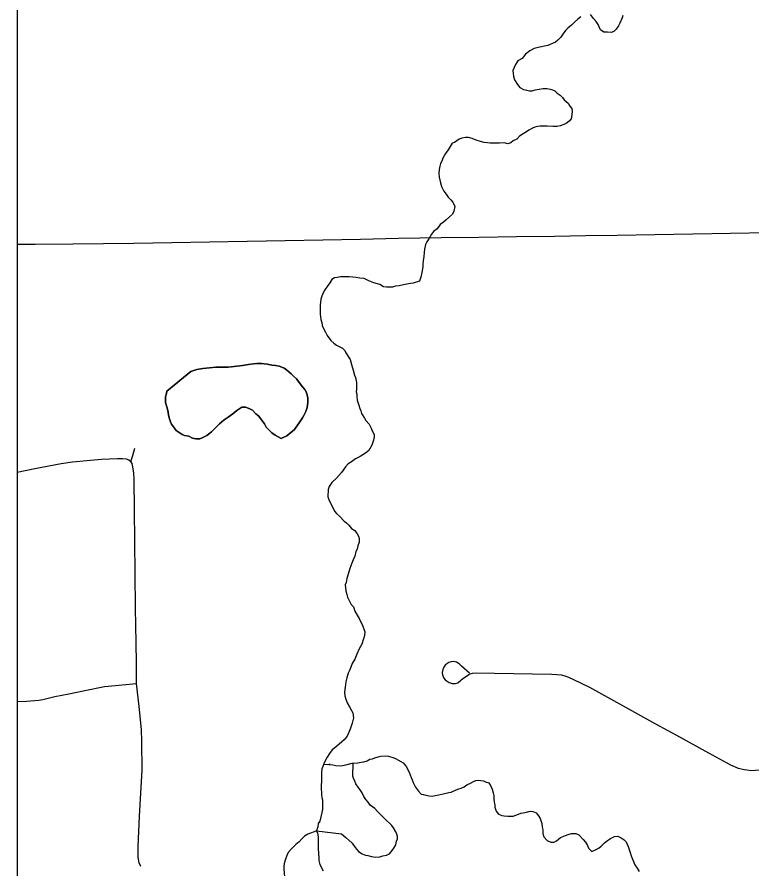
# Model space of a CAD drawing. Extents: x 103424 to 290657, y 38711 to 110967.
# Drawn here: x 214246.3526 to 214246.6547, y 40210.3232 to 40210.6735 of the extents above; entities that cross this region are included whole.
import ezdxf

# ---------------------------------------------------------------- set-up
doc = ezdxf.new("R2010")
doc.units = 0
for name, color, linetype in [('GM_X_Corporation', 7, 'Continuous'), ('GM_X_Major_River', 7, 'Continuous'), ('GM_X_Minor_Lake', 7, 'Continuous'), ('GM_X_Minor_River', 7, 'Continuous'), ('GM_X_Township_Road', 7, 'Continuous')]:
    doc.layers.add(name, color=color, linetype=linetype)

msp = doc.modelspace()

# ---------------------------------------------------------------- linework, layer by layer
at = {"layer": 'GM_X_Corporation'}
msp.add_lwpolyline([(214246.35258, 40213.74302), (214246.35258, 40208.30125), (214253.15258, 40208.30125), (214253.15258, 40215.10125), (214247.88425, 40215.10125), (214247.88593, 40214.68485), (214247.88621, 40214.66416), (214247.8863, 40214.63438), (214247.88525, 40214.01696), (214247.88494, 40213.98106), (214247.88095, 40213.75762), (214247.63273, 40213.75746), (214247.49304, 40213.75527), (214246.50862, 40213.74676)], close=True, dxfattribs=at)
msp.add_lwpolyline([(214246.35258, 40211.331), (214246.35258, 40208.71735), (214246.84831, 40208.72975), (214247.62572, 40208.74919), (214247.90638, 40208.75597), (214247.90393, 40209.01563), (214247.89938, 40209.49789), (214247.89379, 40210.06917), (214247.88879, 40210.60782), (214247.88541, 40210.97189)], dxfattribs=at)
at = {"layer": 'GM_X_Major_River'}
for points in [[(214246.58439, 40210.67356), (214246.58308, 40210.67259), (214246.58177, 40210.67143), (214246.58047, 40210.67007), (214246.57897, 40210.66891), (214246.57803, 40210.66794), (214246.57692, 40210.6664), (214246.57618, 40210.66525), (214246.57487, 40210.6639), (214246.57394, 40210.66312), (214246.57073, 40210.66174), (214246.56676, 40210.66091), (214246.56524, 40210.66051), (214246.56336, 40210.65953), (214246.56167, 40210.65817), (214246.56018, 40210.65643), (214246.55849, 40210.65545), (214246.55757, 40210.65392), (214246.55702, 40210.65277), (214246.55647, 40210.65143), (214246.55649, 40210.65029), (214246.5567, 40210.64915), (214246.5571, 40210.64764), (214246.55827, 40210.64575), (214246.55924, 40210.64444), (214246.56078, 40210.6437), (214246.56211, 40210.64334), (214246.56325, 40210.64317), (214246.56439, 40210.64319), (214246.56553, 40210.64359), (214246.56723, 40210.64381), (214246.56894, 40210.64403), (214246.57046, 40210.64405), (214246.57179, 40210.64388), (214246.57274, 40210.64352), (214246.5737, 40210.64316), (214246.57467, 40210.64222), (214246.57582, 40210.64129), (214246.57679, 40210.64035), (214246.57756, 40210.63942), (214246.5791, 40210.63811), (214246.57988, 40210.63679), (214246.58066, 40210.63585), (214246.58086, 40210.63491), (214246.5807, 40210.63319), (214246.58035, 40210.63167), (214246.57961, 40210.6307), (214246.57829, 40210.62973), (214246.57735, 40210.62934), (214246.57584, 40210.62874), (214246.5747, 40210.62853), (214246.573, 40210.6285), (214246.57053, 40210.62865), (214246.56901, 40210.62863), (214246.56768, 40210.62861), (214246.56654, 40210.6284), (214246.5654, 40210.62819), (214246.56446, 40210.62779), (214246.56296, 40210.62701), (214246.56202, 40210.62623), (214246.5607, 40210.62545), (214246.5592, 40210.62447), (214246.55808, 40210.62332), (214246.55657, 40210.62253), (214246.55564, 40210.62175), (214246.55431, 40210.62135), (214246.55279, 40210.62171), (214246.55089, 40210.62168), (214246.54918, 40210.62165), (214246.54804, 40210.62163), (214246.54709, 40210.62161), (214246.54595, 40210.62178), (214246.54462, 40210.62195), (214246.54309, 40210.62231), (214246.54138, 40210.62285), (214246.53965, 40210.62358), (214246.53813, 40210.62394), (214246.53699, 40210.62392), (214246.53547, 40210.6237), (214246.53434, 40210.6233), (214246.53246, 40210.62194), (214246.53152, 40210.62155), (214246.52986, 40210.61886), (214246.52874, 40210.61732)], [(214246.60167, 40210.67404), (214246.60131, 40210.67308), (214246.60039, 40210.67097), (214246.59984, 40210.66982), (214246.59891, 40210.66848), (214246.59798, 40210.66751), (214246.59685, 40210.66711), (214246.59533, 40210.66728), (214246.59381, 40210.66725), (214246.59246, 40210.66818), (214246.59187, 40210.6695), (214246.59147, 40210.67045), (214246.59069, 40210.67157), (214246.58953, 40210.67289), (214246.58837, 40210.67458)], [(214246.52874, 40210.61732), (214246.52764, 40210.6154), (214246.52728, 40210.61425), (214246.52672, 40210.61329), (214246.52636, 40210.61215), (214246.52619, 40210.61081), (214246.52603, 40210.60929), (214246.52606, 40210.60758), (214246.52647, 40210.60587), (214246.52707, 40210.60379), (214246.52805, 40210.60191), (214246.52902, 40210.60059), (214246.5298, 40210.59946), (214246.53096, 40210.59834), (214246.53174, 40210.5974), (214246.53253, 40210.59552), (214246.53218, 40210.59361), (214246.53163, 40210.59246), (214246.53032, 40210.5913), (214246.52901, 40210.59013), (214246.52789, 40210.58917), (214246.52657, 40210.58819), (214246.52527, 40210.58646), (214246.52377, 40210.5853), (214246.52303, 40210.58414), (214246.52193, 40210.58222), (214246.521, 40210.58107), (214246.52045, 40210.57992), (214246.5201, 40210.57801), (214246.51993, 40210.57668), (214246.51977, 40210.57496), (214246.51961, 40210.57325), (214246.51944, 40210.57191), (214246.51946, 40210.57096), (214246.51928, 40210.57001), (214246.51893, 40210.56848), (214246.51858, 40210.56658), (214246.51804, 40210.56486), (214246.51539, 40210.56405), (214246.5135, 40210.56383), (214246.51142, 40210.56342), (214246.50971, 40210.56301), (214246.5082, 40210.56279), (214246.50688, 40210.56239), (214246.50555, 40210.56237), (214246.50441, 40210.56235), (214246.50326, 40210.56252), (214246.50173, 40210.56345), (214246.49925, 40210.56417), (214246.49715, 40210.56508), (214246.49523, 40210.566), (214246.49352, 40210.56617), (214246.492, 40210.56633), (214246.49066, 40210.5665), (214246.48914, 40210.56666), (214246.48724, 40210.56663), (214246.48553, 40210.5666), (214246.48421, 40210.56639), (214246.48307, 40210.56618), (214246.48194, 40210.56559), (214246.4812, 40210.56425), (214246.48009, 40210.56271), (214246.47917, 40210.56137), (214246.47843, 40210.56002), (214246.47788, 40210.55868), (214246.47752, 40210.55754), (214246.47735, 40210.5562), (214246.47718, 40210.55506), (214246.47721, 40210.55354), (214246.47725, 40210.55126), (214246.47747, 40210.54917), (214246.47787, 40210.54785), (214246.47808, 40210.54671), (214246.47868, 40210.5452), (214246.47946, 40210.54388), (214246.48005, 40210.54256), (214246.4816, 40210.54049), (214246.48276, 40210.53937), (214246.48391, 40210.53863), (214246.48526, 40210.53789), (214246.4864, 40210.53734), (214246.48737, 40210.5364), (214246.48777, 40210.53546), (214246.48952, 40210.53264), (214246.49013, 40210.53056), (214246.49074, 40210.52828), (214246.49134, 40210.5262), (214246.49174, 40210.52526), (214246.49215, 40210.52317), (214246.49217, 40210.52203), (214246.4922, 40210.52032), (214246.49202, 40210.51937), (214246.49223, 40210.51842), (214246.49225, 40210.51728), (214246.49246, 40210.51595), (214246.49307, 40210.51387), (214246.49347, 40210.51255), (214246.49386, 40210.5116), (214246.49426, 40210.51047), (214246.49543, 40210.50859), (214246.49602, 40210.50765)], [(214246.49602, 40210.50765), (214246.49737, 40210.50615), (214246.49816, 40210.50445), (214246.49875, 40210.50313), (214246.49935, 40210.50181), (214246.49936, 40210.50086), (214246.49919, 40210.49952), (214246.49847, 40210.49742), (214246.49718, 40210.49531), (214246.49587, 40210.49414), (214246.49361, 40210.49278), (214246.49173, 40210.4918), (214246.49004, 40210.49063), (214246.48872, 40210.48984), (214246.4876, 40210.4885), (214246.48593, 40210.48619), (214246.48388, 40210.48387), (214246.48201, 40210.48213), (214246.4809, 40210.4804), (214246.48054, 40210.47925), (214246.4804, 40210.47621), (214246.4808, 40210.47507), (214246.4814, 40210.47356), (214246.48238, 40210.47187), (214246.48316, 40210.47036), (214246.48394, 40210.46942), (214246.4851, 40210.4683), (214246.48703, 40210.46624), (214246.48799, 40210.4655), (214246.48895, 40210.46456), (214246.49012, 40210.46325), (214246.49146, 40210.46232), (214246.49243, 40210.46101), (214246.49302, 40210.46007), (214246.49322, 40210.45912), (214246.49325, 40210.4576), (214246.49271, 40210.45607), (214246.49235, 40210.45473), (214246.4918, 40210.45377), (214246.49145, 40210.45186), (214246.49071, 40210.45033), (214246.49017, 40210.44899), (214246.48981, 40210.44784), (214246.48945, 40210.4467), (214246.48872, 40210.4444), (214246.48818, 40210.44268), (214246.48783, 40210.44097), (214246.48747, 40210.44001), (214246.4877, 40210.43754), (214246.4881, 40210.43603), (214246.4885, 40210.43489), (214246.4891, 40210.43357), (214246.48988, 40210.43187), (214246.49085, 40210.43094), (214246.49145, 40210.42924), (214246.49243, 40210.42754), (214246.49321, 40210.42623), (214246.4938, 40210.4249), (214246.49458, 40210.4234), (214246.49558, 40210.42075), (214246.49541, 40210.41923), (214246.49506, 40210.41789), (214246.49433, 40210.4156), (214246.49323, 40210.41368), (214246.49231, 40210.41157), (214246.4914, 40210.40946), (214246.49029, 40210.40773), (214246.48974, 40210.4062), (214246.4892, 40210.40486), (214246.48865, 40210.40371), (214246.48811, 40210.4018), (214246.48776, 40210.40009), (214246.48741, 40210.39799), (214246.48726, 40210.3959), (214246.48728, 40210.39438), (214246.48769, 40210.39305), (214246.48828, 40210.39154), (214246.48926, 40210.38985), (214246.49004, 40210.38834), (214246.49063, 40210.3874), (214246.49086, 40210.38531), (214246.49032, 40210.38321), (214246.4896, 40210.38073), (214246.48832, 40210.37785), (214246.48702, 40210.37631), (214246.48608, 40210.37553), (214246.48496, 40210.37456), (214246.48327, 40210.37302), (214246.48215, 40210.37224), (214246.48103, 40210.3707), (214246.48011, 40210.36916), (214246.47919, 40210.36762), (214246.47864, 40210.36647), (214246.47828, 40210.36533), (214246.47791, 40210.36437), (214246.47775, 40210.36285), (214246.47777, 40210.36152), (214246.4778, 40210.35981), (214246.47766, 40210.35695), (214246.47771, 40210.35372), (214246.47792, 40210.35258)], [(214246.47792, 40210.35258), (214246.47813, 40210.35164), (214246.47816, 40210.34974), (214246.47819, 40210.34765), (214246.47767, 40210.34516), (214246.47713, 40210.34287), (214246.47639, 40210.34191), (214246.47622, 40210.34058), (214246.47569, 40210.33885)], [(214246.47569, 40210.33885), (214246.47474, 40210.33846), (214246.47323, 40210.33787), (214246.4721, 40210.33747), (214246.47078, 40210.33669), (214246.46966, 40210.33553), (214246.46854, 40210.33437), (214246.46723, 40210.33321), (214246.46536, 40210.33146), (214246.46406, 40210.32992), (214246.46351, 40210.32877), (214246.46296, 40210.32724), (214246.46242, 40210.32552), (214246.46225, 40210.32419), (214246.46227, 40210.32324), (214246.46252, 40210.31982)], [(214246.47862, 40210.32236), (214246.47803, 40210.32331), (214246.47724, 40210.325), (214246.47683, 40210.32671), (214246.47682, 40210.32766), (214246.47656, 40210.33165), (214246.47654, 40210.33298), (214246.47651, 40210.3345), (214246.4765, 40210.33545), (214246.47648, 40210.3364), (214246.47627, 40210.33792), (214246.47569, 40210.33885)]]:
    msp.add_lwpolyline(points, dxfattribs=at)
at = {"layer": 'GM_X_Minor_Lake'}
for points in [[(214246.42408, 40210.52776), (214246.42654, 40210.52856), (214246.429, 40210.52898), (214246.43166, 40210.52921), (214246.43431, 40210.52945), (214246.43678, 40210.52949), (214246.43944, 40210.52953), (214246.4419, 40210.52976), (214246.44531, 40210.5302), (214246.44778, 40210.53062), (214246.44986, 40210.53084), (214246.45119, 40210.53106), (214246.45214, 40210.53107), (214246.45308, 40210.53109), (214246.45423, 40210.53092), (214246.45556, 40210.53075), (214246.45727, 40210.5304), (214246.4588, 40210.53023), (214246.46032, 40210.52987), (214246.46147, 40210.52951), (214246.46242, 40210.52915), (214246.46338, 40210.5284), (214246.46531, 40210.52673), (214246.46628, 40210.52579), (214246.46744, 40210.52467), (214246.4686, 40210.52317), (214246.46996, 40210.52148), (214246.47093, 40210.52035), (214246.47151, 40210.51941), (214246.47191, 40210.51809), (214246.47213, 40210.51676), (214246.47216, 40210.51505), (214246.47181, 40210.51295), (214246.47127, 40210.51123), (214246.47054, 40210.5097), (214246.46998, 40210.50874), (214246.46887, 40210.50701), (214246.46664, 40210.50393), (214246.46346, 40210.50122), (214246.4612, 40210.50023), (214246.45871, 40210.50152), (214246.45736, 40210.50245), (214246.4562, 40210.50357), (214246.45504, 40210.50488), (214246.45426, 40210.5062), (214246.45348, 40210.50733), (214246.4527, 40210.50846), (214246.45193, 40210.50939), (214246.45078, 40210.51032), (214246.44942, 40210.51182), (214246.44827, 40210.51237), (214246.44655, 40210.51311), (214246.44503, 40210.51308), (214246.44296, 40210.51172), (214246.44128, 40210.51036), (214246.4394, 40210.509), (214246.43771, 40210.50783), (214246.43584, 40210.50628), (214246.43416, 40210.50454), (214246.43248, 40210.50299), (214246.4306, 40210.50144), (214246.42872, 40210.50046), (214246.42778, 40210.50006), (214246.42607, 40210.50003), (214246.42473, 40210.50039), (214246.4232, 40210.50113), (214246.42149, 40210.50148), (214246.42053, 40210.50184), (214246.41803, 40210.50351), (214246.41726, 40210.50445), (214246.41609, 40210.50614), (214246.41569, 40210.50709), (214246.4153, 40210.50822), (214246.41489, 40210.50973), (214246.41468, 40210.51106), (214246.41427, 40210.51277), (214246.41387, 40210.51409), (214246.41366, 40210.51504), (214246.41365, 40210.51599), (214246.41362, 40210.51732), (214246.41398, 40210.51866), (214246.41415, 40210.51961), (214246.42408, 40210.52776)], [(214246.45736, 40210.50245), (214246.45871, 40210.50152), (214246.4612, 40210.50023), (214246.46346, 40210.50122), (214246.46664, 40210.50393), (214246.46887, 40210.50701), (214246.46998, 40210.50874), (214246.47054, 40210.5097), (214246.47127, 40210.51123), (214246.47181, 40210.51295), (214246.47216, 40210.51505), (214246.47213, 40210.51676), (214246.47191, 40210.51809), (214246.47151, 40210.51941), (214246.47093, 40210.52035), (214246.46996, 40210.52148), (214246.4686, 40210.52317), (214246.46744, 40210.52467), (214246.46628, 40210.52579), (214246.46531, 40210.52673), (214246.46338, 40210.5284), (214246.46242, 40210.52915), (214246.46147, 40210.52951), (214246.46032, 40210.52987), (214246.4588, 40210.53023), (214246.45727, 40210.5304), (214246.45556, 40210.53075), (214246.45423, 40210.53092), (214246.45308, 40210.53109), (214246.45214, 40210.53107), (214246.45119, 40210.53106), (214246.44986, 40210.53084), (214246.44778, 40210.53062), (214246.44531, 40210.5302), (214246.4419, 40210.52976), (214246.43944, 40210.52953), (214246.43678, 40210.52949), (214246.43431, 40210.52945), (214246.43166, 40210.52921), (214246.429, 40210.52898), (214246.42654, 40210.52856), (214246.42408, 40210.52776)], [(214246.42408, 40210.52776), (214246.41415, 40210.51961), (214246.41398, 40210.51866), (214246.41362, 40210.51732), (214246.41365, 40210.51599), (214246.41366, 40210.51504), (214246.41387, 40210.51409), (214246.41427, 40210.51277), (214246.41468, 40210.51106), (214246.41489, 40210.50973), (214246.4153, 40210.50822), (214246.41569, 40210.50709), (214246.41609, 40210.50614), (214246.41726, 40210.50445), (214246.41803, 40210.50351), (214246.42053, 40210.50184), (214246.42149, 40210.50148), (214246.4232, 40210.50113), (214246.42473, 40210.50039), (214246.42607, 40210.50003), (214246.42778, 40210.50006), (214246.42872, 40210.50046), (214246.4306, 40210.50144), (214246.43248, 40210.50299), (214246.43416, 40210.50454), (214246.43584, 40210.50628), (214246.43771, 40210.50783), (214246.4394, 40210.509), (214246.44128, 40210.51036), (214246.44296, 40210.51172), (214246.44503, 40210.51308), (214246.44655, 40210.51311), (214246.44827, 40210.51237), (214246.44942, 40210.51182), (214246.45078, 40210.51032), (214246.45193, 40210.50939), (214246.4527, 40210.50846), (214246.45348, 40210.50733), (214246.45426, 40210.5062), (214246.45504, 40210.50488), (214246.4562, 40210.50357), (214246.45736, 40210.50245)]]:
    msp.add_lwpolyline(points, dxfattribs=at)
at = {"layer": 'GM_X_Minor_River'}
for points in [[(214246.47858, 40210.36631), (214246.4813, 40210.36614), (214246.48073, 40210.36613), (214246.48244, 40210.36597), (214246.48359, 40210.3658), (214246.48568, 40210.36564), (214246.48776, 40210.36605), (214246.49041, 40210.36667), (214246.49268, 40210.3669), (214246.49401, 40210.36711), (214246.49514, 40210.36732), (214246.49647, 40210.36772), (214246.4976, 40210.36831), (214246.49873, 40210.36852), (214246.49968, 40210.36891), (214246.501, 40210.36931), (214246.50213, 40210.36952), (214246.50422, 40210.36975), (214246.50536, 40210.36958), (214246.50708, 40210.36903), (214246.50823, 40210.36867), (214246.50919, 40210.36812), (214246.51034, 40210.36738), (214246.5113, 40210.36682), (214246.51265, 40210.36513), (214246.51324, 40210.364), (214246.51383, 40210.36306), (214246.51423, 40210.36193), (214246.51463, 40210.36079), (214246.51502, 40210.35985), (214246.51542, 40210.35871), (214246.5164, 40210.35683), (214246.51757, 40210.35514), (214246.51873, 40210.35401), (214246.51968, 40210.35384), (214246.52063, 40210.35348), (214246.52197, 40210.35331), (214246.5233, 40210.35314), (214246.52444, 40210.35335), (214246.52595, 40210.35375), (214246.52727, 40210.35397), (214246.52898, 40210.35437), (214246.53011, 40210.35458), (214246.53106, 40210.35479), (214246.53313, 40210.35577), (214246.53426, 40210.35617), (214246.53521, 40210.35638), (214246.53634, 40210.35697), (214246.53747, 40210.35775), (214246.53897, 40210.35853), (214246.54029, 40210.35912), (214246.54123, 40210.35952), (214246.54218, 40210.35973), (214246.54428, 40210.35938), (214246.54523, 40210.35901), (214246.54657, 40210.35866), (214246.54716, 40210.35752), (214246.54794, 40210.35602), (214246.54835, 40210.3545), (214246.54856, 40210.35337), (214246.54858, 40210.35184), (214246.54879, 40210.35071), (214246.549, 40210.34957), (214246.54901, 40210.34862), (214246.54961, 40210.34692), (214246.55058, 40210.34579), (214246.55192, 40210.34524), (214246.55287, 40210.34507), (214246.55439, 40210.34491), (214246.55553, 40210.34492), (214246.55648, 40210.34494), (214246.55762, 40210.34534), (214246.55875, 40210.34574), (214246.55969, 40210.34613), (214246.56064, 40210.34634), (214246.56196, 40210.34655), (214246.56348, 40210.34696), (214246.56462, 40210.34678), (214246.56596, 40210.34624), (214246.56692, 40210.34511), (214246.5677, 40210.34398), (214246.56831, 40210.3419), (214246.56852, 40210.34038), (214246.56873, 40210.33925), (214246.56876, 40210.33773), (214246.56916, 40210.3364), (214246.57051, 40210.3349), (214246.57205, 40210.33417), (214246.57338, 40210.33419), (214246.57432, 40210.33478), (214246.576, 40210.33613), (214246.57808, 40210.33693), (214246.57921, 40210.33733), (214246.58053, 40210.33773), (214246.58224, 40210.33776), (214246.58358, 40210.33721), (214246.58532, 40210.33534), (214246.58629, 40210.33421), (214246.58707, 40210.33289), (214246.58747, 40210.33176), (214246.58882, 40210.33045)], [(214246.47568, 40210.33886), (214246.48596, 40210.3377), (214246.48769, 40210.3362), (214246.48904, 40210.33509), (214246.49039, 40210.33378), (214246.49156, 40210.33208), (214246.49292, 40210.3304), (214246.49445, 40210.32947), (214246.49579, 40210.32892), (214246.49674, 40210.32875), (214246.49827, 40210.32839), (214246.49998, 40210.32804), (214246.50169, 40210.32826), (214246.50301, 40210.32866), (214246.50453, 40210.32888), (214246.50565, 40210.32946), (214246.50677, 40210.33081), (214246.50752, 40210.33178), (214246.50825, 40210.33312), (214246.50861, 40210.33465), (214246.50897, 40210.3356), (214246.50895, 40210.33655), (214246.50875, 40210.3375), (214246.50835, 40210.33844), (214246.50738, 40210.34014), (214246.5066, 40210.34108), (214246.50351, 40210.34407), (214246.50177, 40210.34594), (214246.50081, 40210.34688), (214246.49965, 40210.348), (214246.49869, 40210.34874), (214246.49772, 40210.34949), (214246.49694, 40210.35062), (214246.49598, 40210.35174), (214246.49519, 40210.35306), (214246.49441, 40210.35457), (214246.49363, 40210.35569), (214246.49285, 40210.35682), (214246.49188, 40210.35814), (214246.49148, 40210.35927), (214246.49089, 40210.36059), (214246.49069, 40210.36135), (214246.49082, 40210.36671)], [(214246.58882, 40210.33045), (214246.59071, 40210.33124), (214246.59184, 40210.33183), (214246.59277, 40210.33261), (214246.59408, 40210.33396), (214246.59539, 40210.33493), (214246.59652, 40210.33571), (214246.59822, 40210.3365), (214246.59954, 40210.33671), (214246.60088, 40210.33597), (214246.60222, 40210.33523), (214246.603, 40210.3343), (214246.6034, 40210.33335), (214246.60379, 40210.33241), (214246.60419, 40210.33127), (214246.60459, 40210.32995), (214246.60499, 40210.32863), (214246.60658, 40210.32485), (214246.60755, 40210.32353), (214246.60833, 40210.32222)]]:
    msp.add_lwpolyline(points, dxfattribs=at)
at = {"layer": 'GM_X_Township_Road'}
for points in [[(214246.35258, 40210.58002), (214246.35999, 40210.58009), (214246.37552, 40210.58024), (214246.38808, 40210.58035), (214246.40063, 40210.58048), (214246.41616, 40210.58076), (214246.43169, 40210.58105), (214246.44722, 40210.58134), (214246.46275, 40210.58162), (214246.47828, 40210.58191), (214246.49381, 40210.5822), (214246.50935, 40210.58249), (214246.51812, 40210.58265), (214246.52689, 40210.58281), (214246.54242, 40210.58302), (214246.55796, 40210.58322), (214246.57349, 40210.58343), (214246.58639, 40210.5836), (214246.59929, 40210.58377), (214246.61482, 40210.58404), (214246.63035, 40210.58432), (214246.64588, 40210.58459), (214246.66141, 40210.58487)], [(214246.40354, 40210.32416), (214246.40285, 40210.32572), (214246.40237, 40210.32807), (214246.40243, 40210.3325), (214246.40294, 40210.34491), (214246.4035, 40210.35436), (214246.40406, 40210.36381), (214246.40385, 40210.37566), (214246.40378, 40210.38056), (214246.40276, 40210.38999), (214246.40174, 40210.39943), (214246.40163, 40210.40779), (214246.40151, 40210.41615), (214246.40132, 40210.4304), (214246.40113, 40210.44465), (214246.401, 40210.45781), (214246.40087, 40210.47096), (214246.40075, 40210.48322), (214246.40061, 40210.48597), (214246.40023, 40210.48858), (214246.39985, 40210.48987), (214246.39937, 40210.49079), (214246.40023, 40210.49319), (214246.40103, 40210.49618)], [(214246.35258, 40210.48631), (214246.35992, 40210.48782), (214246.37078, 40210.48987), (214246.37543, 40210.49053), (214246.38123, 40210.4912), (214246.38726, 40210.49167), (214246.3939, 40210.49195), (214246.39591, 40210.49191), (214246.39742, 40210.49177), (214246.39851, 40210.49136), (214246.39937, 40210.49079)], [(214246.53858, 40210.40366), (214246.53535, 40210.40658), (214246.53432, 40210.4075), (214246.53324, 40210.40819), (214246.53213, 40210.40846), (214246.53106, 40210.40838), (214246.53006, 40210.40808), (214246.52934, 40210.4076), (214246.52865, 40210.40701), (214246.52806, 40210.40617), (214246.52765, 40210.40515), (214246.5274, 40210.40398), (214246.52753, 40210.40308), (214246.52775, 40210.40231), (214246.52801, 40210.40165), (214246.52856, 40210.40094), (214246.52935, 40210.40037), (214246.53019, 40210.39983), (214246.53144, 40210.3994), (214246.53282, 40210.39945), (214246.53379, 40210.39977), (214246.53496, 40210.40064), (214246.53592, 40210.40155), (214246.53739, 40210.40251), (214246.5383, 40210.40317), (214246.53893, 40210.4035), (214246.53982, 40210.40368), (214246.54109, 40210.40382), (214246.55662, 40210.40353), (214246.56452, 40210.40339), (214246.57242, 40210.40325), (214246.57456, 40210.40316), (214246.57626, 40210.40298), (214246.57783, 40210.40256), (214246.57925, 40210.40206), (214246.58133, 40210.4011), (214246.58789, 40210.39794), (214246.6015, 40210.39044), (214246.6151, 40210.38294), (214246.62519, 40210.37737), (214246.63528, 40210.3718), (214246.64588, 40210.36605), (214246.64908, 40210.36466), (214246.65161, 40210.36404), (214246.65456, 40210.3637), (214246.66109, 40210.36419)], [(214246.35258, 40210.39209), (214246.35645, 40210.39219), (214246.35816, 40210.39227), (214246.35984, 40210.39241), (214246.36153, 40210.39263), (214246.36321, 40210.39291), (214246.36487, 40210.39326), (214246.36652, 40210.39367), (214246.36816, 40210.39414), (214246.37388, 40210.39527), (214246.38047, 40210.39654), (214246.38856, 40210.39816), (214246.40174, 40210.39943)]]:
    msp.add_lwpolyline(points, dxfattribs=at)

doc.saveas('drawing.dxf')
